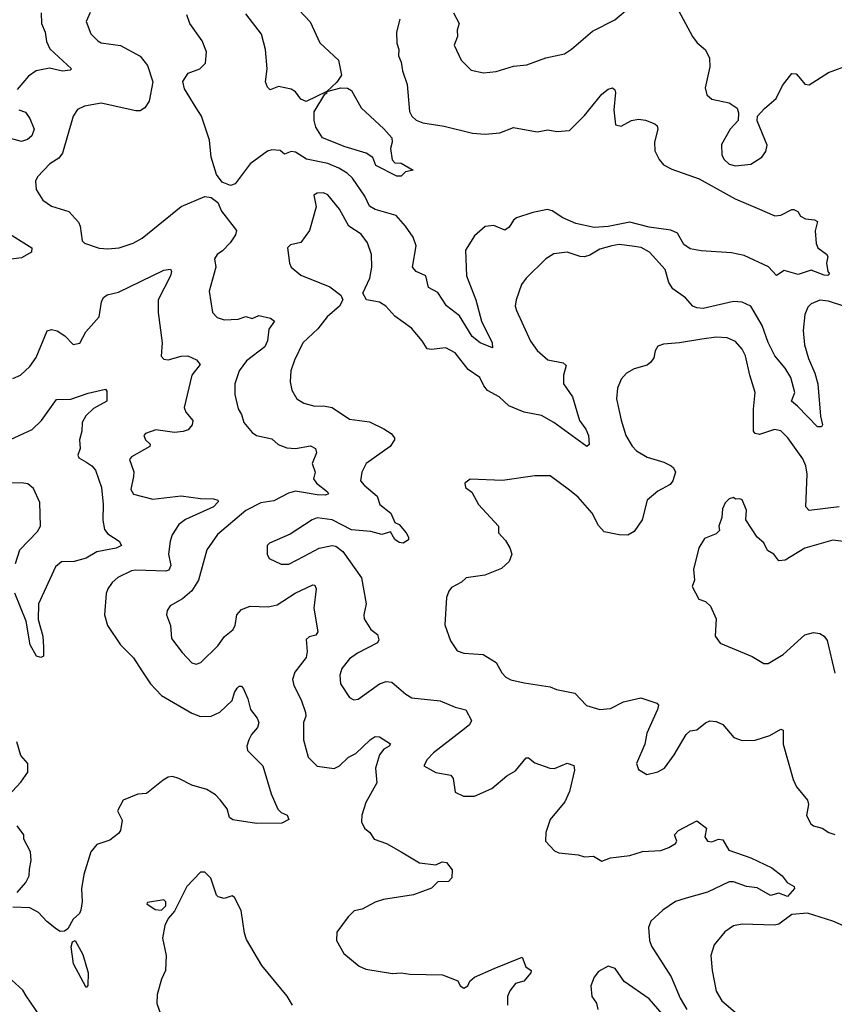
# Model space of a CAD drawing. Extents: x 1771496 to 1971148, y 471553 to 643630.
# Tile 484 of 656: x 1827177 to 1830952, y 611469 to 616033. Entities that reach past the tile are written whole.
import ezdxf

# ---------------------------------------------------------------- set-up
doc = ezdxf.new("R2010")
doc.units = 0

msp = doc.modelspace()

# ---------------------------------------------------------------- linework, layer by layer
at = {"layer": '0CON10XD'}
for points in [[(1828445.6, 616105), (1828523.6, 616023.6), (1828568.1, 615925), (1828654.2, 615845), (1828668.6, 615775), (1828647.5, 615742.5), (1828600, 615700), (1828665, 615717.1), (1828695.6, 615715.6), (1828714.2, 615704.2), (1828760, 615625), (1828865, 615527.1), (1828902, 615485), (1828903.8, 615465), (1828896.2, 615435), (1828902.7, 615382.7), (1828915, 615370), (1828945, 615367.5), (1829000, 615335), (1828965, 615327.5), (1828945, 615307.5), (1828925, 615307.5), (1828827.7, 615357.7), (1828814.1, 615394.1), (1828783.4, 615413.4), (1828685.8, 615444.2), (1828581.2, 615485), (1828550, 615535), (1828542.2, 615565), (1828542.5, 615605), (1828591.7, 615688.3), (1828602.5, 615695), (1828600, 615700), (1828505, 615653.5), (1828479.5, 615665), (1828455, 615698.1), (1828435, 615711.2), (1828376.9, 615723.1), (1828338.3, 615708.3), (1828325, 615720), (1828316.9, 615745), (1828324.3, 615805), (1828316.5, 615895), (1828298.4, 615965), (1828225, 616059.4)], [(1829187.5, 616065), (1829214.2, 616015), (1829204.3, 615985), (1829205.7, 615955), (1829190.8, 615915), (1829223.8, 615845), (1829269.3, 615799.3), (1829326.4, 615786.4), (1829385, 615792.5), (1829465, 615817.1), (1829526.8, 615823.2), (1829615, 615855.8), (1829702.5, 615875), (1829735, 615896), (1829831.1, 615978.9), (1829935, 616031.4), (1829985, 616074)], [(1830230, 616075), (1830294.6, 615954.6), (1830316.2, 615926.2), (1830355, 615892.5), (1830374.4, 615855), (1830375.6, 615815), (1830353, 615717), (1830362, 615685), (1830384.5, 615664.5), (1830465, 615647.5), (1830502.7, 615622.7), (1830508.3, 615601.7), (1830506.7, 615565), (1830469.2, 615525), (1830430, 615455), (1830431.4, 615405), (1830441.4, 615385), (1830465, 615362.5), (1830495, 615355.6), (1830565, 615363.3), (1830616.2, 615395), (1830635, 615422.5), (1830641.7, 615451.7), (1830594.2, 615564.2), (1830596.2, 615585), (1830628.3, 615621.7), (1830682, 615668), (1830712.2, 615727.8), (1830755, 615783.3), (1830775, 615782), (1830795, 615758.8), (1830815, 615734), (1830835, 615731.2), (1830925, 615788.6), (1831025, 615824.4)], [(1827277.5, 616065), (1827278, 616015), (1827294.7, 615974.7), (1827301.7, 615931.7), (1827317.7, 615897.7), (1827417.5, 615805), (1827411.7, 615798.3), (1827375.5, 615794.5), (1827315, 615808.8), (1827254, 615795), (1827218.8, 615771.2), (1827165, 615709.2)], [(1827504.6, 616065.4), (1827486, 616025), (1827507.7, 615967.7), (1827538.8, 615935), (1827555, 615926), (1827645, 615912.9), (1827735, 615864.4), (1827770, 615820), (1827794.3, 615745), (1827777.1, 615655), (1827757.5, 615625), (1827735, 615610.6), (1827715, 615610), (1827555, 615645.4), (1827477.4, 615632.6), (1827445, 615615.8), (1827424.6, 615585.4), (1827375.3, 615414.7), (1827358.5, 615391.5), (1827317.1, 615365), (1827259.2, 615305), (1827250.8, 615285), (1827253.9, 615246.1), (1827285, 615196), (1827325, 615168.1), (1827405, 615143.3), (1827449.4, 615095), (1827457.8, 615075)], [(1828938.1, 616035), (1828922.7, 615975), (1828924.6, 615924.6), (1828934.4, 615895), (1828931.9, 615865), (1828945.5, 615835.5), (1828951.5, 615795), (1828972.7, 615732.7), (1828983, 615607), (1828994.4, 615585), (1829015, 615567.8), (1829045, 615554.5), (1829145, 615539.2), (1829275, 615506.4), (1829335, 615501.5), (1829402, 615508), (1829465, 615532.9), (1829575, 615513.1), (1829625, 615522.5), (1829665.8, 615514.2), (1829725, 615519.2), (1829795, 615589.2), (1829875, 615686.9), (1829905, 615710.8), (1829925, 615716.2), (1829935, 615707.5), (1829937.5, 615695), (1829930, 615615), (1829937.5, 615545), (1829965, 615538.8), (1830012.5, 615565), (1830045, 615571.4), (1830077, 615567), (1830120.7, 615550.7), (1830130.7, 615540.7), (1830133.8, 615525), (1830119.2, 615465), (1830120, 615425), (1830140, 615385), (1830160.7, 615360.7), (1830199.8, 615339.8), (1830325.8, 615295), (1830492.6, 615202.6), (1830595, 615159.2), (1830676.1, 615123.9), (1830705, 615126.2), (1830755, 615152.5), (1830765, 615152.5), (1830783, 615143), (1830795, 615122.5), (1830819.3, 615109.3), (1830860, 615105), (1830875, 615096.7), (1830864.1, 615054.1), (1830868.8, 614995), (1830876.2, 614975), (1830916.4, 614946.4), (1830922.9, 614935), (1830915.8, 614905), (1830922.5, 614865), (1830930, 614855), (1830922.5, 614847.5), (1830905, 614848), (1830845, 614872), (1830785, 614851.8), (1830719.3, 614870.7), (1830685, 614847.5), (1830647.6, 614887.6), (1830535, 614940.5), (1830475, 614952.2), (1830335, 614960.9), (1830285, 614970.3), (1830255, 614990.8), (1830225, 615043.2), (1830195, 615058), (1830095, 615071.6), (1830005, 615093.9), (1829905, 615074.8), (1829840.1, 615070.1), (1829755, 615088.8), (1829693.7, 615113.7), (1829645, 615146.4), (1829623.6, 615153.6), (1829555, 615139.6), (1829479.2, 615115), (1829465, 615103.5), (1829445, 615070.5), (1829425, 615057.5), (1829375, 615079.4), (1829335, 615074.4), (1829285, 615031.4), (1829243.1, 614965), (1829247.4, 614845), (1829290.8, 614735), (1829317.4, 614635), (1829367.3, 614535), (1829367.5, 614512.5), (1829311.1, 614535), (1829274.6, 614565), (1829215, 614660.6), (1829155, 614706.7), (1829115, 614767.9), (1829071.9, 614791.9), (1829059.2, 614845), (1829015, 614865.6), (1828997.1, 614885), (1829014.4, 614985), (1829000, 615025), (1828965.3, 615075.3), (1828922, 615125), (1828825, 615152.8), (1828798.6, 615168.6), (1828777.1, 615215), (1828718.8, 615298.8), (1828695, 615321.4), (1828655.6, 615345), (1828605, 615366.1), (1828506.8, 615386.8), (1828455, 615419.2), (1828435, 615421.1), (1828405, 615410), (1828385, 615425.8), (1828345, 615429.4), (1828325, 615423.1), (1828245, 615364.3), (1828175, 615272.5), (1828154.2, 615264.2), (1828115, 615280), (1828089.2, 615315), (1828064.3, 615395), (1828056.9, 615475), (1828019.4, 615585), (1827995, 615624.2), (1827941.7, 615711.7), (1827933.9, 615746.1), (1827957.5, 615785), (1828012.5, 615805), (1828038.8, 615831.2), (1828043.6, 615883.6), (1828022.5, 615935), (1827965.6, 616015), (1827951.9, 616055)], [(1827173.3, 615615), (1827204, 615604), (1827224.5, 615575), (1827244.4, 615525), (1827233.1, 615495), (1827213.1, 615476.9), (1827185, 615467.9), (1827135, 615482.8)], [(1827457.8, 615075), (1827467.5, 615007.5), (1827477.3, 614997.3), (1827545, 614974.4), (1827585, 614970.5), (1827637.5, 614975), (1827702.6, 614997.4), (1827745, 615020.6), (1827925, 615167.1), (1828035, 615214), (1828065, 615208.8), (1828095.5, 615185.5), (1828112.5, 615145), (1828181.9, 615055), (1828177.8, 615035), (1828151.9, 614998.1), (1828117.8, 614962.2), (1828091.9, 614945), (1828080.5, 614925), (1828086.2, 614885), (1828055.6, 614775), (1828070.8, 614675), (1828092.4, 614652.4), (1828125, 614641.1), (1828190, 614645), (1828225, 614656.9), (1828255, 614648.2), (1828285, 614661.2), (1828339.8, 614649.8), (1828358.1, 614635), (1828332, 614598), (1828325.4, 614545), (1828313.3, 614516.7), (1828228.8, 614451.2), (1828194.4, 614405), (1828174.5, 614345), (1828174.3, 614295), (1828189.5, 614229.5), (1828205, 614203.3), (1828215.7, 614165), (1828255, 614120), (1828275, 614106), (1828345, 614090.8), (1828375, 614064.2), (1828415, 614048.1), (1828455, 614044.5), (1828525, 614056.9), (1828548.8, 614045), (1828552.5, 614025), (1828532.5, 613975), (1828546.5, 613935), (1828538.6, 613905), (1828553.3, 613885), (1828604, 613845), (1828608, 613835), (1828595, 613829.4), (1828555, 613830.8), (1828455, 613846.9), (1828422.5, 613837.5), (1828355, 613802.9), (1828295, 613793.2), (1828225, 613757.8), (1828093.6, 613646.4), (1828044.5, 613575), (1828005.4, 613435), (1827975, 613385.7), (1827932.2, 613347.8), (1827875, 613316), (1827860, 613295), (1827858, 613275), (1827875.5, 613225.5), (1827881.1, 613165), (1827929.8, 613099.8), (1827975, 613051.2), (1827995, 613046.2), (1828017, 613053), (1828095, 613130.6), (1828126.7, 613173.3), (1828165.3, 613205), (1828176.2, 613225), (1828183.5, 613275), (1828205, 613299.7), (1828245, 613314.7), (1828328.9, 613311.1), (1828370.1, 613319.9), (1828454.4, 613375), (1828535, 613413.1), (1828545, 613411.4), (1828551.1, 613395), (1828539.6, 613305), (1828559.1, 613195), (1828550.2, 613179.8), (1828518.3, 613171.7), (1828505, 613160), (1828510, 613105), (1828505, 613076.7), (1828452.2, 613007.8), (1828442.2, 612975), (1828447.2, 612947.2), (1828480.9, 612880.9), (1828502.2, 612822.2), (1828502.7, 612805), (1828491.8, 612775), (1828493.1, 612695), (1828514.3, 612615), (1828555, 612572.1), (1828635, 612561.9), (1828660, 612575), (1828700.8, 612615), (1828735, 612631.2), (1828800.6, 612695), (1828825, 612710.6), (1828845, 612708.6), (1828895, 612676.2), (1828890, 612665), (1828865, 612651.4), (1828844.4, 612625), (1828826.1, 612563.9), (1828831.6, 612495), (1828781.1, 612405), (1828763.1, 612345), (1828761.4, 612315), (1828775.7, 612285.7), (1828800, 612265), (1828820, 612235), (1828876.7, 612215), (1828945.4, 612175.4), (1829030, 612125), (1829105, 612116.2), (1829135, 612128.6), (1829155, 612126.7), (1829181.7, 612091.7), (1829180, 612055), (1829165, 612038), (1829115, 612036.2), (1829085, 612007.5), (1829002.9, 611977.1), (1828863.3, 611955), (1828825, 611942.2), (1828765, 611910), (1828727.7, 611902.3), (1828698.8, 611875), (1828647.3, 611802.7), (1828646, 611765), (1828680, 611705), (1828750.8, 611645), (1828781.5, 611631.5), (1828905, 611612), (1828945, 611615.5), (1828985, 611608.2), (1829136, 611606), (1829208.1, 611578.1), (1829218, 611555), (1829235, 611543.3), (1829254, 611555), (1829263.4, 611576.6), (1829284.5, 611595.5), (1829376.7, 611635), (1829505, 611687.1), (1829522.5, 611642.5), (1829546.7, 611625), (1829546.2, 611615), (1829513, 611577), (1829474.2, 611565.8), (1829448.8, 611531.2), (1829438, 611505), (1829437.5, 611465)], [(1830015, 614983.8), (1829955, 614990.6), (1829921.2, 614985), (1829865, 614969.3), (1829819.3, 614940.7), (1829795, 614933.6), (1829774.6, 614934.6), (1829715, 614955.5), (1829651.7, 614948.3), (1829615, 614924.2), (1829524, 614835), (1829502.5, 614805), (1829478, 614735), (1829474, 614705), (1829478.8, 614685), (1829545, 614543.3), (1829575, 614498.8), (1829625, 614455.8), (1829695, 614442), (1829710, 614430), (1829696.9, 614385), (1829697.1, 614345), (1829738.5, 614285), (1829771.3, 614175), (1829801.2, 614135), (1829813.5, 614105), (1829816.9, 614063.1), (1829805, 614053.8), (1829653.1, 614165), (1829595, 614197.7), (1829515, 614213.9), (1829443.5, 614243.5), (1829399.5, 614285), (1829345, 614314.5), (1829328.2, 614335), (1829310, 614375), (1829255, 614411.4), (1829195, 614488.5), (1829151.7, 614511.7), (1829083.5, 614503.5), (1829065, 614507.5), (1829041.9, 614545), (1828992.6, 614602.6), (1828915, 614659.1), (1828874.3, 614705), (1828845, 614723.3), (1828783.8, 614735), (1828768, 614765), (1828800, 614835), (1828808.9, 614885), (1828807.5, 614945), (1828789.1, 614999.1), (1828758.9, 615038.9), (1828702.2, 615075), (1828659.5, 615155), (1828605, 615221.4), (1828585, 615230), (1828555, 615229.2), (1828540, 615220), (1828551.8, 615165), (1828520.7, 615055), (1828479.9, 615000.1), (1828431.5, 614988.5), (1828418.8, 614975), (1828427.5, 614905), (1828436, 614885), (1828479.3, 614849.3), (1828615, 614794.2), (1828665.7, 614755.7), (1828674, 614735), (1828660, 614705), (1828601.5, 614655), (1828559.5, 614600.5), (1828488.9, 614535), (1828450.5, 614455), (1828434.4, 614405), (1828430, 614355), (1828438.6, 614315), (1828462, 614275), (1828494.6, 614254.6), (1828545, 614241.5), (1828585, 614242.5), (1828625, 614235.4), (1828705, 614181.3), (1828798.3, 614168.3), (1828865, 614136.7), (1828899.2, 614115), (1828913.8, 614095), (1828913.8, 614085), (1828893.8, 614055), (1828782.5, 613975), (1828762, 613935), (1828757.1, 613895), (1828773.1, 613875), (1828834.3, 613825), (1828846.9, 613785), (1828896.5, 613745), (1828915, 613702.5), (1828935, 613693.3), (1828967.5, 613655), (1828978.8, 613635), (1828978.3, 613621.7), (1828955, 613606.7), (1828935, 613610), (1828915, 613623.8), (1828895, 613658.8), (1828855, 613647.3), (1828805, 613660.3), (1828715, 613668.8), (1828625, 613714.7), (1828555, 613723.5), (1828532, 613715), (1828431.1, 613648.9), (1828334.1, 613605.9), (1828323.3, 613595), (1828323.8, 613555), (1828333.8, 613535), (1828389.3, 613509.3), (1828425, 613508.5), (1828495, 613546.1), (1828565, 613582.5), (1828625, 613595.7), (1828642.1, 613592.1), (1828675, 613568), (1828761.4, 613445), (1828782.5, 613325), (1828772, 613275), (1828774.2, 613255), (1828805, 613206.2), (1828835, 613183.3), (1828841.7, 613158.3), (1828835, 613144), (1828743, 613097), (1828705, 613070.8), (1828670, 613025), (1828661.4, 612995), (1828664.3, 612955), (1828705, 612891.2), (1828725, 612880.8), (1828745, 612882.9), (1828845, 612954.5), (1828875, 612964.5), (1828901.7, 612961.7), (1828966.5, 612906.5), (1828995, 612889.6), (1829125.3, 612875.3), (1829195, 612845.5), (1829245, 612834), (1829271.1, 612785), (1829261.1, 612765), (1829224.5, 612735), (1829094.4, 612635), (1829065, 612604.2), (1829050, 612575), (1829105, 612543.8), (1829175, 612531.5), (1829185.5, 612515), (1829195, 612452.5), (1829233.6, 612433.6), (1829285, 612434.4), (1829365, 612469.1), (1829435, 612528.6), (1829475, 612551.2), (1829525, 612611.2), (1829535, 612611.2), (1829565, 612588), (1829634, 612564), (1829655, 612562.5), (1829715, 612587.1), (1829745, 612576.2), (1829747.8, 612555), (1829724.6, 612455.4), (1829702.7, 612407.3), (1829635, 612326), (1829615.9, 612265), (1829614, 612225), (1829655, 612180.7), (1829675, 612170.4), (1829765, 612162.5), (1829795, 612152.9), (1829836.7, 612155), (1829875, 612132), (1829915, 612148.6), (1830005, 612158.6), (1830063.1, 612176.9), (1830147.7, 612182.3), (1830184.6, 612195.4), (1830216.2, 612215), (1830222, 612225), (1830211.2, 612255), (1830230, 612275), (1830315, 612320), (1830360, 612285), (1830352.5, 612245), (1830365, 612225.7), (1830385, 612222.7), (1830415, 612233.8), (1830435, 612231.2), (1830463.5, 612183.5), (1830565, 612148.6), (1830662.3, 612102.3), (1830710, 612065), (1830734, 612034), (1830765.7, 612015.7), (1830767.5, 612005), (1830735, 611969.2), (1830695, 611984.3), (1830656.9, 611973.1), (1830595, 612008.2), (1830545, 612015.4), (1830485, 612036.2), (1830465, 612036.2), (1830365, 611988.4), (1830265, 611961.1), (1830215.7, 611945), (1830156.9, 611905), (1830102.5, 611855), (1830091.1, 611825), (1830095.5, 611765), (1830105, 611738), (1830196.8, 611596.8), (1830238.2, 611498.2), (1830268.5, 611445)], [(1827105, 615055.6), (1827233.3, 614975), (1827232, 614955), (1827185, 614929.6), (1827115, 614919.4)], [(1831005, 614701.8), (1830925, 614728.7), (1830885, 614732.1), (1830845, 614716.5), (1830829.5, 614700.5), (1830815, 614666.7), (1830808.3, 614591.7), (1830813.5, 614525), (1830832.9, 614462.9), (1830862, 614395), (1830875.5, 614345), (1830887.8, 614195), (1830897.1, 614155), (1830892.5, 614145), (1830873.8, 614145), (1830781.9, 614241.9), (1830753.9, 614263.9), (1830768.5, 614305), (1830751.2, 614375), (1830725, 614417.3), (1830677.3, 614475), (1830646.4, 614536.4), (1830618, 614615), (1830565, 614705.6), (1830525, 614723.6), (1830485, 614726.5), (1830345, 614694.6), (1830315, 614696.9), (1830296.7, 614705), (1830263, 614743), (1830204.2, 614785), (1830185.7, 614815), (1830168, 614875), (1830095.8, 614955), (1830057.6, 614977.6), (1830015, 614983.8)], [(1827145, 614370), (1827181.2, 614385), (1827225, 614426), (1827253, 614467), (1827305, 614591.4), (1827325, 614596.9), (1827350.3, 614590.3), (1827386.8, 614566.8), (1827425, 614528), (1827455.9, 614534.1), (1827484.2, 614585.8), (1827546.2, 614655), (1827555.6, 614725), (1827565.5, 614744.5), (1827582.1, 614757.9), (1827635, 614769.5), (1827845, 614872.5), (1827875.9, 614875.9), (1827881.2, 614865), (1827875.8, 614845), (1827819.4, 614735), (1827818.5, 614675), (1827836.9, 614535), (1827832.7, 614472.7), (1827845, 614458.8), (1827865, 614455.7), (1827925, 614473.5), (1827955.8, 614474.2), (1827996.7, 614456.7), (1828013.8, 614435), (1827974.5, 614385), (1827940, 614235), (1827946.7, 614213.3), (1827980, 614175), (1827975.8, 614155), (1827957.7, 614132.3), (1827935, 614123.8), (1827895, 614119.2), (1827808.8, 614131.2), (1827760, 614115), (1827752.5, 614105), (1827760, 614085), (1827782, 614065), (1827780.8, 614055), (1827695, 614006.2), (1827686.7, 613995), (1827706.8, 613936.8), (1827704.7, 613915.3), (1827692.9, 613855), (1827705, 613834.3), (1827795, 613810), (1827925, 613826.1), (1828015, 613813.1), (1828075, 613811.9), (1828095.5, 613805.5), (1828097.5, 613797.5), (1828075.8, 613775), (1827945, 613715.8), (1827915, 613692.5), (1827883.8, 613645), (1827874.6, 613615), (1827867.3, 613555), (1827877.5, 613502.5), (1827868.4, 613481.6), (1827854, 613476), (1827715, 613481.8), (1827695, 613477.5), (1827632.7, 613447.3), (1827605.4, 613424.6), (1827585.6, 613395), (1827577.4, 613372.6), (1827570, 613275), (1827584.2, 613225), (1827644.3, 613135), (1827705, 613075.7), (1827743.8, 613015), (1827782.9, 612955), (1827835, 612899.6), (1827975, 612817.9), (1828015, 612802.7), (1828065, 612804.5), (1828105, 612822.9), (1828162.2, 612877.8), (1828172.2, 612915), (1828185, 612933.8), (1828195, 612943.3), (1828205, 612943.3), (1828215, 612931.2), (1828234.6, 612884.6), (1828246.7, 612835), (1828278, 612795), (1828286.2, 612775), (1828278.7, 612751.3), (1828251.1, 612718.9), (1828239.4, 612695), (1828230.6, 612665), (1828232.9, 612645), (1828304.2, 612575), (1828341.9, 612445), (1828374, 612374), (1828388.3, 612358.3), (1828416.2, 612345), (1828423.8, 612325), (1828391.5, 612308.5), (1828275, 612306.9), (1828165, 612323.9), (1828149.4, 612335), (1828138.7, 612375), (1828106.5, 612416.6), (1828085, 612440), (1828045, 612464.3), (1827974.4, 612484.4), (1827915, 612516.3), (1827885, 612524.6), (1827865, 612521.9), (1827841.8, 612508.2), (1827765, 612446.7), (1827725, 612442.5), (1827656.7, 612415), (1827631.2, 612365), (1827652.1, 612322.1), (1827644.8, 612275), (1827635, 612260), (1827595, 612230.4), (1827535, 612210), (1827506.5, 612175), (1827475, 612070), (1827464, 612004), (1827466.2, 611945), (1827460, 611905), (1827455, 611890), (1827425, 611863.3), (1827400.5, 611819.5), (1827385, 611808.5), (1827365, 611807.1), (1827347.1, 611817.1), (1827302.4, 611852.4), (1827265, 611894.4), (1827225, 611916.9), (1827145, 611920)], [(1830975, 613774.3), (1830835, 613757.5), (1830820.8, 613775), (1830826.4, 613926.4), (1830820, 613965), (1830806.9, 613996.9), (1830736.7, 614095), (1830705, 614127.1), (1830675, 614132.9), (1830605, 614110.5), (1830586.2, 614115), (1830577.1, 614125), (1830577.2, 614227.2), (1830585.6, 614305), (1830560, 614385), (1830540.5, 614475), (1830525.6, 614505), (1830495, 614540.6), (1830455, 614558.2), (1830405, 614561.2), (1830338, 614552), (1830235, 614534.6), (1830160.6, 614529.4), (1830135, 614518.8), (1830122.7, 614497.3), (1830115.7, 614465), (1830102.5, 614445), (1830085, 614431.9), (1830025, 614414.3), (1829988.8, 614395), (1829965, 614366.7), (1829947.5, 614325), (1829942.9, 614275), (1829964.2, 614175.8), (1829985.6, 614105), (1830015, 614056.2), (1830036.2, 614035), (1830085.5, 614005.5), (1830162, 613982), (1830195.5, 613965.5), (1830207.5, 613955), (1830215.7, 613935), (1830204.5, 613895.5), (1830191.4, 613878.6), (1830135, 613846.9), (1830084.2, 613805), (1830062.3, 613715), (1830025, 613661.1), (1829995, 613643.1), (1829955, 613644.4), (1829885, 613659.2), (1829858.9, 613688.9), (1829830, 613745), (1829765, 613819.2), (1829725, 613852), (1829635, 613918.8), (1829565, 613918), (1829415, 613897.1), (1829265, 613902.5), (1829240, 613885), (1829242.5, 613865), (1829273, 613843), (1829303.3, 613785), (1829396.7, 613685), (1829396.2, 613655), (1829428.3, 613618.3), (1829448.8, 613585), (1829458, 613555), (1829445, 613521.2), (1829410.3, 613489.7), (1829332, 613458), (1829246.7, 613445), (1829225, 613425.8), (1829178.8, 613401.2), (1829165.8, 613384.2), (1829155.7, 613354.3), (1829147.7, 613227.7), (1829174.1, 613154.1), (1829205, 613106.7), (1829235, 613096.2), (1829325, 613090.8), (1829385, 613054), (1829411.1, 613005), (1829430, 612985), (1829453.2, 612973.2), (1829515, 612959.3), (1829635, 612940), (1829665, 612928), (1829750.5, 612910.5), (1829804, 612854), (1829865, 612835.6), (1829915, 612839.5), (1829975, 612871.4), (1830055, 612890), (1830130, 612865), (1830137.1, 612855), (1830133.3, 612835), (1830082.7, 612725), (1830074.4, 612675), (1830036.2, 612585), (1830045, 612557.5), (1830083.6, 612533.6), (1830135, 612546.2), (1830165, 612564), (1830209.5, 612625), (1830265, 612720), (1830285, 612736.7), (1830315, 612741.2), (1830355.6, 612774.4), (1830375, 612782.9), (1830405, 612780.6), (1830435, 612765.7), (1830485.9, 612705.9), (1830525, 612691.2), (1830585, 612693.3), (1830653.3, 612715), (1830705, 612743.8), (1830715, 612740), (1830714.6, 612675), (1830761.1, 612511.1), (1830777.4, 612477.4), (1830827.5, 612415), (1830832.5, 612395), (1830823.6, 612343.6), (1830844, 612305), (1830856.4, 612296.4), (1830895.4, 612285.4), (1830926.7, 612265), (1830955, 612255.8)], [(1827135, 614087.1), (1827235, 614132.9), (1827278.2, 614175), (1827347.8, 614272.2), (1827415, 614274.6), (1827495, 614301.6), (1827575, 614320), (1827580.8, 614310.8), (1827581.4, 614265), (1827519, 614231), (1827483.2, 614196.8), (1827466.1, 614165), (1827465.3, 614125), (1827454.2, 614085), (1827457.2, 614045), (1827446.7, 614015), (1827451.8, 614001.8), (1827483.5, 613983.5), (1827511.9, 613965), (1827527.8, 613945), (1827556.4, 613865), (1827564.2, 613785), (1827562.4, 613712.4), (1827570.5, 613670.5), (1827585, 613650.4), (1827637.5, 613615), (1827648.8, 613595), (1827625, 613583.6), (1827535, 613566.1), (1827485, 613537.1), (1827429.1, 613520.9), (1827370.5, 613519.5), (1827342.5, 613497.5), (1827264.5, 613325), (1827263.2, 613253.2), (1827284.3, 613175), (1827288, 613125), (1827287, 613083), (1827275, 613075.8), (1827255, 613083.1), (1827226.2, 613135), (1827206.8, 613245), (1827154.6, 613375.4)], [(1827157.9, 613512.1), (1827177.9, 613575), (1827259.1, 613660.9), (1827274, 613686), (1827271.1, 613795), (1827240.5, 613860.5), (1827215, 613881.6), (1827186.1, 613886.1), (1826975, 613881)], [(1830995, 613614.5), (1830945, 613619.6), (1830815, 613582.5), (1830725, 613527.1), (1830695, 613524.4), (1830671.4, 613555), (1830642.2, 613572.2), (1830625, 613607.5), (1830594.5, 613634.5), (1830542.5, 613715), (1830545, 613760), (1830525, 613807.5), (1830515, 613812.5), (1830495, 613810), (1830485, 613817.5), (1830465, 613811.2), (1830446.4, 613793.6), (1830434.4, 613765), (1830431.2, 613725), (1830417.5, 613685), (1830420, 613665), (1830405, 613650), (1830351.2, 613628.8), (1830323.8, 613585), (1830300, 613485), (1830304, 613435), (1830293.8, 613405), (1830325, 613346.2), (1830355.7, 613335.7), (1830379.2, 613315), (1830404.4, 613255), (1830399.7, 613175), (1830422.7, 613142.7), (1830571.7, 613081.7), (1830625, 613048.8), (1830645, 613048.8), (1830715, 613090), (1830815, 613181.4), (1830855, 613192.6), (1830885, 613187.6), (1830905, 613176), (1830918.4, 613155), (1830955, 613003.8)], [(1827124, 612436), (1827182.1, 612497.9), (1827214.3, 612545), (1827215.6, 612585), (1827182.1, 612622.1), (1827164.4, 612685)], [(1827165, 611987.5), (1827205, 612034.2), (1827220.6, 612065), (1827223.1, 612095), (1827230, 612135), (1827227.5, 612175), (1827196.7, 612235), (1827196.2, 612255), (1827165.6, 612295.6)], [(1828441.5, 611465), (1828416.3, 611506.3), (1828298.9, 611648.9), (1828228.8, 611768.8), (1828218.9, 611798.9), (1828204.1, 611904.1), (1828173.3, 611963.3), (1828161.2, 611971.2), (1828125, 611958.8), (1828097.4, 611967.4), (1828089.2, 611975), (1828063, 612053), (1828035, 612081.2), (1828015, 612081.2), (1827951.2, 612015), (1827895, 611901.2), (1827865, 611866), (1827850, 611835), (1827838.6, 611775), (1827855.6, 611695), (1827853.1, 611625), (1827834.6, 611585.4), (1827814.4, 611515), (1827813, 611473), (1827829.2, 611425)], [(1827835, 611904.8), (1827853.9, 611925), (1827854.5, 611944.5), (1827845, 611953.1), (1827768.8, 611941.2), (1827766.2, 611935), (1827805, 611908.1), (1827835, 611904.8)], [(1831441.8, 611451.8), (1831336.5, 611505), (1831275, 611589.2), (1831228.5, 611615), (1831209, 611695), (1831157.1, 611755), (1831105.1, 611785.1), (1830945, 611854.3), (1830828.5, 611891.5), (1830755, 611885.2), (1830695, 611840.8), (1830675, 611835.4), (1830525, 611840), (1830485, 611832.5), (1830444.5, 611805.5), (1830395.8, 611745), (1830380.6, 611695), (1830385.6, 611625), (1830405, 611530), (1830431.4, 611485), (1830501.9, 611425)], [(1827485, 611546.7), (1827426.7, 611656.7), (1827415.4, 611735), (1827422.1, 611757.9), (1827435, 611764.3), (1827469.1, 611699.1), (1827494.5, 611615), (1827493.8, 611556.2), (1827485, 611546.7)], [(1830155, 611425.5), (1830093.5, 611495), (1829978.1, 611575), (1829936.9, 611635), (1829905, 611645.6), (1829858.8, 611621.2), (1829838.8, 611595), (1829823.3, 611555), (1829829.2, 611505), (1829850.6, 611475), (1829855.8, 611445)], [(1827277, 611407), (1827207.8, 611507.8), (1827192, 611535), (1827140.7, 611580.7)]]:
    msp.add_lwpolyline(points, dxfattribs=at)

doc.saveas('drawing.dxf')
